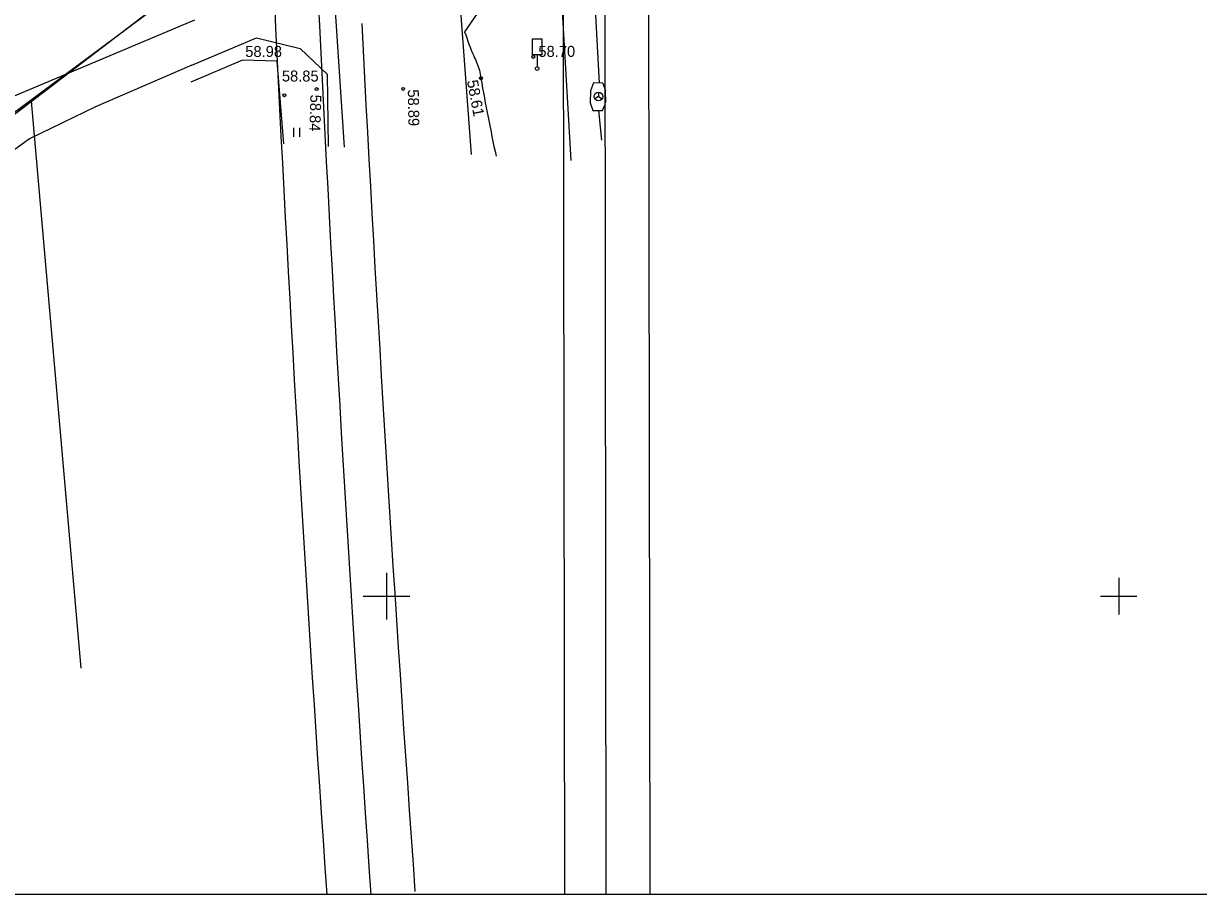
# Model space of a CAD drawing. Extents: x 9156 to 9809, y 2728 to 4000.
# Drawn here: x 9375.2 to 9455.5, y 3329.6 to 3389.1 of the extents above; entities that cross this region are included whole.
import ezdxf

# ---------------------------------------------------------------- set-up
doc = ezdxf.new("R2010")
doc.units = 0
for name, color, linetype in [('Level 1', 7, 'Continuous'), ('Level 17', 7, 'Continuous'), ('Level 18', 7, 'Continuous'), ('Level 54', 7, 'Continuous'), ('Level 56', 7, 'Continuous'), ('Level 58', 7, 'Continuous'), ('Level 6', 7, 'Continuous'), ('Level 63', 7, 'Continuous'), ('Level 7', 7, 'Continuous')]:
    doc.layers.add(name, color=color, linetype=linetype)

# ---------------------------------------------------------------- blocks, each defined once
blk = doc.blocks.new('KKOL')
at = {"layer": 'Level 58'}
for p, q in [((0, 1.59349), (0, -1.5935)), ((-1.5935, 0), (1.59349, 0))]:
    blk.add_line(p, q, dxfattribs=at)

msp = doc.modelspace()

# ---------------------------------------------------------------- linework, layer by layer
at = {"layer": 'Level 1'}
msp.add_line((9524.24, 3494.13), (9347.38, 3362.85), dxfattribs=at)
msp.add_line((9524.24, 3494.13), (9347.38, 3362.85), dxfattribs=at)
at = {"layer": 'Level 17'}
for p, q in [((9414.868, 3413.629), (9414.977, 3329.636)), ((9417.868, 3413.633), (9417.977, 3329.636))]:
    msp.add_line(p, q, dxfattribs=at)
for centre, radius, start, end in [((9608.149, 3399.437), 216, 172.63735, 182.81912), ((9608.149, 3399.437), 213, 172.63735, 182.81912), ((12395.772, 3536.707), 3007, 182.819115, 183.948688), ((12395.772, 3536.707), 3004, 182.819115, 183.952638)]:
    msp.add_arc(centre, radius, start, end, dxfattribs=at)
at = {"layer": 'Level 18'}
msp.add_line((9412.019, 3414.669), (9412.139, 3329.632), dxfattribs=at)
msp.add_arc((12395.39, 3543.16), 3001.046, 182.942537, 184.076059, dxfattribs=at)
at = {"layer": 'Level 54'}
for p, q in [((9386.883, 3389.337), (9370.486, 3382.436)), ((9405.327, 3388.529), (9405.327, 3388.529)), ((9391.12, 3388.136), (9391.12, 3388.136)), ((9394.087, 3387.395), (9394.087, 3387.395)), ((9410.017, 3386.824), (9410.017, 3386.824)), ((9410.279, 3386.974), (9410.279, 3386.149)), ((9386.694, 3386.251), (9380.108, 3383.421)), ((9390.15, 3386.597), (9390.15, 3386.597)), ((9392.519, 3386.54), (9392.519, 3386.54)), ((9410.279, 3386.023), (9410.279, 3386.023)), ((9395.965, 3385.613), (9395.965, 3385.613)), ((9396.021, 3380.716), (9395.965, 3385.613)), ((9406.442, 3385.364), (9406.442, 3385.364)), ((9414.492, 3385.665), (9414.492, 3385.665)), ((9395.216, 3384.623), (9395.216, 3384.623)), ((9401.131, 3384.637), (9401.131, 3384.637)), ((9413.914, 3384.514), (9413.914, 3384.514)), ((9414.126, 3385.054), (9414.126, 3385.054)), ((9414.767, 3385.024), (9414.126, 3385.054)), ((9414.466, 3384.423), (9414.466, 3384.123)), ((9414.767, 3385.024), (9414.953, 3384.498)), ((9414.953, 3384.498), (9414.953, 3384.498)), ((9393.017, 3384.208), (9393.017, 3384.208)), ((9413.904, 3383.698), (9413.904, 3383.698)), ((9414.466, 3384.123), (9414.216, 3383.957)), ((9414.466, 3384.123), (9414.466, 3384.123)), ((9414.466, 3384.123), (9414.716, 3383.957)), ((9380.108, 3383.421), (9375.602, 3381.225)), ((9414.09, 3383.172), (9414.09, 3383.172)), ((9414.502, 3382.895), (9414.502, 3382.895)), ((9414.753, 3383.169), (9414.753, 3383.169)), ((9393.647, 3381.987), (9393.647, 3381.367)), ((9394.053, 3381.976), (9394.053, 3381.367)), ((9375.602, 3381.225), (9372.04, 3378.629)), ((9400, 3351.25), (9400, 3348.75)), ((9450, 3351.25), (9450, 3348.75)), ((9398.75, 3350), (9401.25, 3350)), ((9448.75, 3350), (9451.25, 3350))]:
    msp.add_line(p, q, dxfattribs=at)
for points in [[(9397.129, 3380.652), (9395.019, 3412.343), (9393.756, 3460.883), (9392.807, 3509.978), (9391.971, 3559.264), (9391.116, 3614.638), (9387.944, 3630.289), (9387.153, 3640.427)], [(9406.951, 3592.745), (9404.9, 3589.399), (9400.65, 3580.127), (9400.669, 3573.249), (9401.91, 3506.844), (9403.071, 3439.533), (9404.623, 3395.803), (9405.779, 3380.148)], [(9410.662, 3513.259), (9411.129, 3502.78), (9414.011, 3403.198), (9413.966, 3395.158), (9414.527, 3385.035)], [(9412.616, 3379.749), (9411.152, 3404.875), (9409.689, 3479.597), (9409.112, 3500.044)], [(9416.306, 3396.041), (9412.811, 3395.687), (9407.7, 3392.021), (9405.327, 3388.529)], [(9386.694, 3386.251), (9391.12, 3388.136), (9394.087, 3387.395), (9395.965, 3385.613)], [(9392.969, 3380.894), (9392.519, 3386.54), (9390.15, 3386.597), (9386.623, 3385.092)], [(9414.126, 3385.054), (9413.914, 3384.514), (9413.904, 3383.698), (9414.09, 3383.172), (9414.753, 3383.169), (9414.955, 3383.64)], [(9414.962, 3383.709), (9414.953, 3384.498)], [(9414.474, 3383.17), (9414.682, 3381.138)]]:
    msp.add_lwpolyline(points, dxfattribs=at)
msp.add_lwpolyline([(9409.962, 3388.05), (9410.596, 3388.05), (9410.596, 3386.974), (9409.962, 3386.974)], close=True, dxfattribs=at)
for centre, radius in [((9410.017, 3386.824), 0.1), ((9410.279, 3386.023), 0.126), ((9406.442, 3385.364), 0.1), ((9393.017, 3384.208), 0.1), ((9395.216, 3384.623), 0.1), ((9401.131, 3384.637), 0.1), ((9414.466, 3384.123), 0.3)]:
    msp.add_circle(centre, radius, dxfattribs=at)
msp.add_spline([(9405.327, 3388.529), (9405.954, 3386.885), (9406.335, 3385.909), (9406.442, 3385.364), (9407.472, 3380.049)], degree=3, dxfattribs=at)
at = {"layer": 'Level 56'}
for p, q in [((9412.019, 3414.669), (9412.139, 3329.632)), ((9414.868, 3413.629), (9414.977, 3329.636)), ((9417.868, 3413.633), (9417.977, 3329.636))]:
    msp.add_line(p, q, dxfattribs=at)
for centre, radius, start, end in [((9608.149, 3399.437), 216, 172.63735, 182.81912), ((9608.149, 3399.437), 213, 172.63735, 182.81912), ((12395.39, 3543.16), 3001.046, 182.942537, 184.076059), ((12395.772, 3536.707), 3007, 182.819115, 183.948688), ((12395.772, 3536.707), 3004, 182.819115, 183.952638)]:
    msp.add_arc(centre, radius, start, end, dxfattribs=at)
at = {"layer": 'Level 6'}
msp.add_line((9375.716, 3383.791), (9379.109, 3345.085), dxfattribs=at)
at = {"layer": 'Level 63'}
msp.add_lwpolyline([(9275.527, 3966.797), (9801.617, 3966.797), (9801.617, 3329.636), (9275.527, 3329.636)], close=True, dxfattribs=at)
at = {"layer": 'Level 7'}
msp.add_line((9347.788, 3362.52), (9391.882, 3396.104), dxfattribs=at)

# ---------------------------------------------------------------- block references
at = {"layer": 'Level 54'}
msp.add_blockref('KKOL', (9400, 3350), dxfattribs=at)

# ---------------------------------------------------------------- texts
for s, p in [('58.98', (9390.345, 3386.821)), ('58.70', (9410.367, 3386.824)), ('58.85', (9392.847, 3385.141))]:
    msp.add_text(s, height=0.75, dxfattribs=at).set_placement(p)
for s, rotation, p in [('58.61', 280.62792, (9405.484, 3385.178)), ('58.89', 270.92395, (9401.447, 3384.6)), ('58.84', 268.5028, (9394.793, 3384.254))]:
    msp.add_text(s, height=0.75, rotation=rotation, dxfattribs=at).set_placement(p)

doc.saveas('drawing.dxf')
